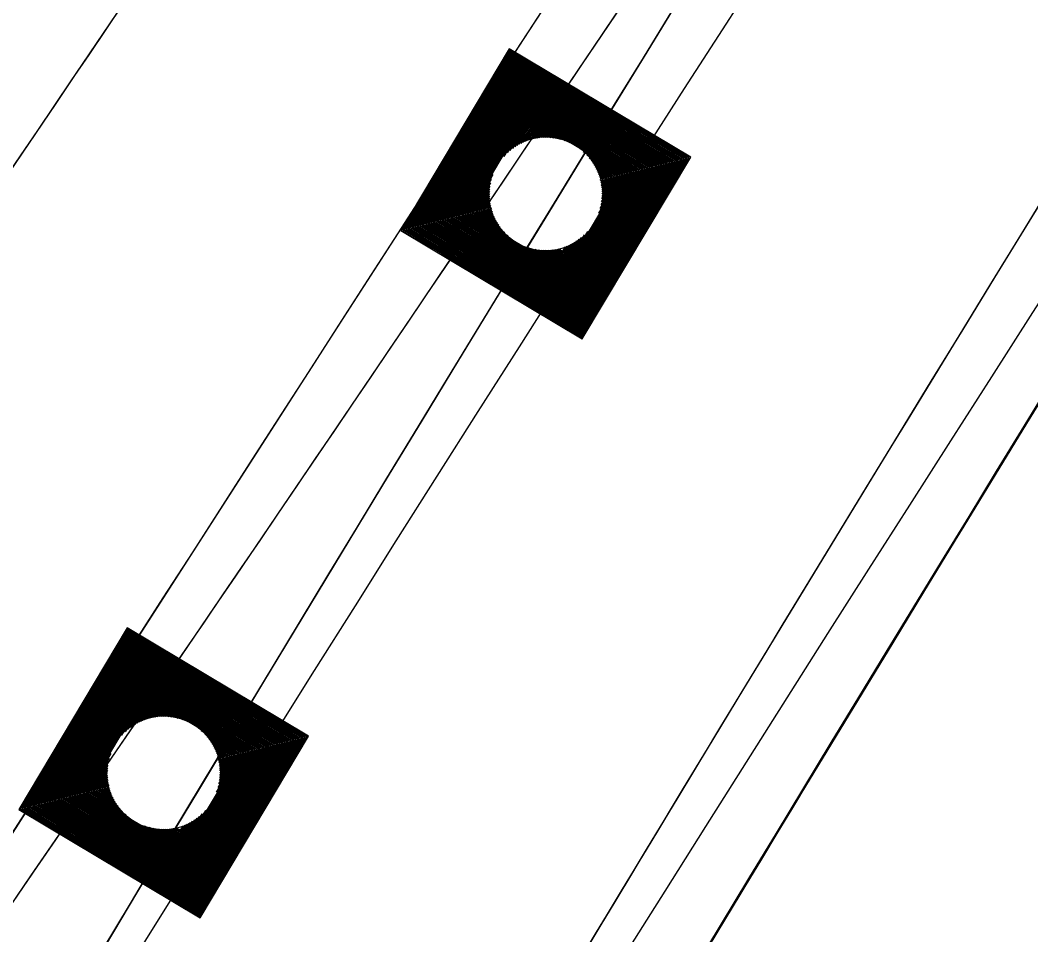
# Model space of a CAD drawing. Extents: x 14104283 to 14128447, y 8633203 to 8671666.
# Drawn here: x 14119111.67 to 14119140.95, y 8668831.11 to 8668857.61 of the extents above; entities that cross this region are included whole.
import ezdxf

# ---------------------------------------------------------------- set-up
doc = ezdxf.new("R2010")
doc.units = 0
for name, color, linetype in [('dsnCellElements', 7, 'Continuous'), ('dsnShadingPaved', 7, 'Continuous'), ('dsnStdLabel', 7, 'Continuous'), ('dsnStgShadingPrevPav', 7, 'Continuous'), ('dsnTapeExistingChannelizingLaneYellow', 7, 'Continuous'), ('dsnTapeRemoveChannelizingWhite', 7, 'Continuous'), ('dsnTapeRemoveChannelizingYellow', 7, 'Continuous')]:
    doc.layers.add(name, color=color, linetype=linetype)

msp = doc.modelspace()

# ---------------------------------------------------------------- linework, layer by layer
at = {"layer": 'dsnCellElements'}
for centre in [(14119126.894, 8668852.576), (14119115.823, 8668835.804)]:
    msp.add_circle(centre, 1.65, dxfattribs=at)
at = {"layer": 'dsnShadingPaved'}
for radius, end in [(3488, 327.159261), (3500, 327.159261), (3488, 326.81283)]:
    msp.add_arc((14116224.945, 8670811.467), radius, 324.954927, end, dxfattribs=at)
at = {"layer": 'dsnStdLabel'}
for points in [[(14119127.953, 8668848.376), (14119131.094, 8668853.636), (14119125.834, 8668856.776), (14119122.694, 8668851.517), (14119127.953, 8668848.376)], [(14119127.95, 8668848.378), (14119131.089, 8668853.635), (14119125.835, 8668856.772), (14119122.698, 8668851.518), (14119127.955, 8668848.379)], [(14119127.947, 8668848.38), (14119131.085, 8668853.633), (14119125.837, 8668856.767), (14119122.703, 8668851.519), (14119127.957, 8668848.382)], [(14119127.99, 8668848.516), (14119131.039, 8668853.622), (14119125.848, 8668856.722), (14119122.748, 8668851.531), (14119127.973, 8668848.41)], [(14119127.979, 8668848.561), (14119130.994, 8668853.611), (14119125.859, 8668856.677), (14119122.793, 8668851.542), (14119127.99, 8668848.439)], [(14119127.967, 8668848.606), (14119130.949, 8668853.599), (14119125.871, 8668856.631), (14119122.839, 8668851.553), (14119128.007, 8668848.467)], [(14119127.956, 8668848.651), (14119130.904, 8668853.588), (14119125.882, 8668856.586), (14119122.884, 8668851.565), (14119127.99, 8668848.516)], [(14119127.945, 8668848.697), (14119130.858, 8668853.576), (14119125.894, 8668856.541), (14119122.929, 8668851.576), (14119127.979, 8668848.561)], [(14119127.933, 8668848.742), (14119130.813, 8668853.565), (14119125.905, 8668856.496), (14119122.974, 8668851.588), (14119127.967, 8668848.606)], [(14119127.922, 8668848.787), (14119130.768, 8668853.554), (14119125.916, 8668856.45), (14119123.02, 8668851.599), (14119127.956, 8668848.651)], [(14119127.91, 8668848.832), (14119130.723, 8668853.542), (14119125.928, 8668856.405), (14119123.065, 8668851.61), (14119127.945, 8668848.697)], [(14119127.899, 8668848.878), (14119130.677, 8668853.531), (14119125.939, 8668856.36), (14119123.11, 8668851.622), (14119127.933, 8668848.742)], [(14119127.887, 8668848.923), (14119130.632, 8668853.519), (14119125.951, 8668856.315), (14119123.155, 8668851.633), (14119127.922, 8668848.787)], [(14119127.876, 8668848.968), (14119130.587, 8668853.508), (14119125.962, 8668856.269), (14119123.201, 8668851.645), (14119127.91, 8668848.832)], [(14119127.865, 8668849.013), (14119130.542, 8668853.496), (14119125.974, 8668856.224), (14119123.246, 8668851.656), (14119127.899, 8668848.878)], [(14119127.853, 8668849.059), (14119130.496, 8668853.485), (14119125.985, 8668856.179), (14119123.291, 8668851.668), (14119127.887, 8668848.923)], [(14119127.842, 8668849.104), (14119130.451, 8668853.474), (14119125.996, 8668856.134), (14119123.336, 8668851.679), (14119127.876, 8668848.968)], [(14119127.83, 8668849.149), (14119130.406, 8668853.462), (14119126.008, 8668856.088), (14119123.382, 8668851.69), (14119127.865, 8668849.013)], [(14119127.819, 8668849.194), (14119130.361, 8668853.451), (14119126.019, 8668856.043), (14119123.427, 8668851.702), (14119127.853, 8668849.059)], [(14119127.808, 8668849.24), (14119130.315, 8668853.439), (14119126.031, 8668855.998), (14119123.472, 8668851.713), (14119127.842, 8668849.104)], [(14119127.796, 8668849.285), (14119130.27, 8668853.428), (14119126.042, 8668855.953), (14119123.517, 8668851.725), (14119127.83, 8668849.149)], [(14119127.785, 8668849.33), (14119130.225, 8668853.417), (14119126.053, 8668855.907), (14119123.563, 8668851.736), (14119127.819, 8668849.194)], [(14119127.773, 8668849.375), (14119130.18, 8668853.405), (14119126.065, 8668855.862), (14119123.608, 8668851.747), (14119127.808, 8668849.24)], [(14119127.762, 8668849.421), (14119130.134, 8668853.394), (14119126.076, 8668855.817), (14119123.653, 8668851.759), (14119127.796, 8668849.285)], [(14119127.75, 8668849.466), (14119130.089, 8668853.382), (14119126.088, 8668855.772), (14119123.698, 8668851.77), (14119127.785, 8668849.33)], [(14119127.739, 8668849.511), (14119130.044, 8668853.371), (14119126.099, 8668855.726), (14119123.744, 8668851.782), (14119127.773, 8668849.375)], [(14119127.728, 8668849.556), (14119129.999, 8668853.359), (14119126.111, 8668855.681), (14119123.789, 8668851.793), (14119127.762, 8668849.421)], [(14119127.716, 8668849.602), (14119129.953, 8668853.348), (14119126.122, 8668855.636), (14119123.834, 8668851.805), (14119127.75, 8668849.466)], [(14119127.705, 8668849.647), (14119129.908, 8668853.337), (14119126.133, 8668855.591), (14119123.879, 8668851.816), (14119127.739, 8668849.511)], [(14119127.693, 8668849.692), (14119129.863, 8668853.325), (14119126.145, 8668855.545), (14119123.925, 8668851.827), (14119127.728, 8668849.556)], [(14119127.682, 8668849.737), (14119129.818, 8668853.314), (14119126.156, 8668855.5), (14119123.97, 8668851.839), (14119127.716, 8668849.602)], [(14119127.671, 8668849.783), (14119129.772, 8668853.302), (14119126.168, 8668855.455), (14119124.015, 8668851.85), (14119127.705, 8668849.647)], [(14119127.659, 8668849.828), (14119129.727, 8668853.291), (14119126.179, 8668855.41), (14119124.06, 8668851.862), (14119127.693, 8668849.692)], [(14119127.648, 8668849.873), (14119129.682, 8668853.28), (14119126.19, 8668855.364), (14119124.106, 8668851.873), (14119127.682, 8668849.737)], [(14119127.636, 8668849.918), (14119129.637, 8668853.268), (14119126.202, 8668855.319), (14119124.151, 8668851.884), (14119127.671, 8668849.783)], [(14119127.625, 8668849.964), (14119129.591, 8668853.257), (14119126.213, 8668855.274), (14119124.196, 8668851.896), (14119127.659, 8668849.828)], [(14119127.614, 8668850.009), (14119129.546, 8668853.245), (14119126.225, 8668855.229), (14119124.241, 8668851.907), (14119127.648, 8668849.873)], [(14119127.602, 8668850.054), (14119129.501, 8668853.234), (14119126.236, 8668855.183), (14119124.287, 8668851.919), (14119127.636, 8668849.918)], [(14119127.591, 8668850.099), (14119129.456, 8668853.222), (14119126.248, 8668855.138), (14119124.332, 8668851.93), (14119127.625, 8668849.964)], [(14119127.579, 8668850.145), (14119129.41, 8668853.211), (14119126.259, 8668855.093), (14119124.377, 8668851.941), (14119127.614, 8668850.009)], [(14119127.568, 8668850.19), (14119129.365, 8668853.2), (14119126.27, 8668855.048), (14119124.422, 8668851.953), (14119127.602, 8668850.054)], [(14119127.556, 8668850.235), (14119129.32, 8668853.188), (14119126.282, 8668855.002), (14119124.468, 8668851.964), (14119127.591, 8668850.099)], [(14119127.545, 8668850.28), (14119129.275, 8668853.177), (14119126.293, 8668854.957), (14119124.513, 8668851.976), (14119127.579, 8668850.145)], [(14119127.534, 8668850.326), (14119129.229, 8668853.165), (14119126.305, 8668854.912), (14119124.558, 8668851.987), (14119127.568, 8668850.19)], [(14119127.522, 8668850.371), (14119129.184, 8668853.154), (14119126.316, 8668854.867), (14119124.603, 8668851.999), (14119127.556, 8668850.235)], [(14119127.511, 8668850.416), (14119129.139, 8668853.143), (14119126.327, 8668854.821), (14119124.649, 8668852.01), (14119127.545, 8668850.28)], [(14119127.452, 8668854.112), (14119126.339, 8668854.776), (14119125.674, 8668853.663)], [(14119127.316, 8668854.154), (14119126.35, 8668854.731), (14119125.774, 8668853.765)], [(14119127.21, 8668854.179), (14119126.362, 8668854.686), (14119125.855, 8668853.837)], [(14119127.121, 8668854.194), (14119126.373, 8668854.64), (14119125.927, 8668853.893)], [(14119127.041, 8668854.203), (14119126.384, 8668854.595), (14119125.993, 8668853.939)], [(14119126.968, 8668854.208), (14119126.396, 8668854.55), (14119126.054, 8668853.978)], [(14119126.901, 8668854.21), (14119126.407, 8668854.505), (14119126.113, 8668854.011)], [(14119126.838, 8668854.209), (14119126.419, 8668854.459), (14119126.168, 8668854.04)], [(14119126.779, 8668854.206), (14119126.43, 8668854.414), (14119126.222, 8668854.065)], [(14119126.723, 8668854.201), (14119126.442, 8668854.369), (14119126.274, 8668854.087)], [(14119126.669, 8668854.194), (14119126.453, 8668854.324), (14119126.324, 8668854.107)], [(14119126.618, 8668854.186), (14119126.464, 8668854.278), (14119126.372, 8668854.124)], [(14119126.569, 8668854.177), (14119126.476, 8668854.233), (14119126.42, 8668854.14)], [(14119126.522, 8668854.167), (14119126.487, 8668854.188), (14119126.466, 8668854.153)], [(14119128.429, 8668852.018), (14119129.094, 8668853.131), (14119127.981, 8668853.796)], [(14119128.472, 8668852.154), (14119129.048, 8668853.12), (14119128.083, 8668853.696)], [(14119128.496, 8668852.26), (14119129.003, 8668853.108), (14119128.154, 8668853.615)], [(14119128.511, 8668852.349), (14119128.958, 8668853.097), (14119128.21, 8668853.543)], [(14119128.521, 8668852.429), (14119128.913, 8668853.086), (14119128.256, 8668853.477)], [(14119128.526, 8668852.502), (14119128.867, 8668853.074), (14119128.295, 8668853.416)], [(14119128.527, 8668852.569), (14119128.822, 8668853.063), (14119128.328, 8668853.357)], [(14119128.526, 8668852.632), (14119128.777, 8668853.051), (14119128.357, 8668853.302)], [(14119128.523, 8668852.691), (14119128.731, 8668853.04), (14119128.383, 8668853.248)], [(14119128.518, 8668852.747), (14119128.686, 8668853.028), (14119128.405, 8668853.196)], [(14119125.359, 8668853.134), (14119124.694, 8668852.021), (14119125.807, 8668851.357)], [(14119125.316, 8668852.998), (14119124.739, 8668852.033), (14119125.705, 8668851.456)], [(14119125.291, 8668852.893), (14119124.784, 8668852.044), (14119125.633, 8668851.537)], [(14119128.512, 8668852.801), (14119128.641, 8668853.017), (14119128.425, 8668853.146)], [(14119128.504, 8668852.852), (14119128.596, 8668853.006), (14119128.442, 8668853.098)], [(14119128.495, 8668852.901), (14119128.55, 8668852.994), (14119128.457, 8668853.05)], [(14119128.484, 8668852.948), (14119128.505, 8668852.983), (14119128.47, 8668853.004)], [(14119125.276, 8668852.803), (14119124.83, 8668852.056), (14119125.577, 8668851.609)], [(14119125.267, 8668852.723), (14119124.875, 8668852.067), (14119125.531, 8668851.675)], [(14119125.262, 8668852.651), (14119124.92, 8668852.078), (14119125.492, 8668851.737)], [(14119125.26, 8668852.584), (14119124.965, 8668852.09), (14119125.459, 8668851.795)], [(14119125.261, 8668852.521), (14119125.011, 8668852.101), (14119125.43, 8668851.851)], [(14119125.264, 8668852.462), (14119125.056, 8668852.113), (14119125.405, 8668851.904)], [(14119125.269, 8668852.405), (14119125.101, 8668852.124), (14119125.383, 8668851.956)], [(14119125.276, 8668852.352), (14119125.146, 8668852.136), (14119125.363, 8668852.006)], [(14119125.284, 8668852.301), (14119125.192, 8668852.147), (14119125.346, 8668852.055)], [(14119125.293, 8668852.252), (14119125.237, 8668852.158), (14119125.33, 8668852.103)], [(14119125.303, 8668852.205), (14119125.282, 8668852.17), (14119125.317, 8668852.149)], [(14119127.499, 8668850.462), (14119128.113, 8668851.489)], [(14119127.419, 8668850.778), (14119127.619, 8668851.113)], [(14119127.431, 8668850.733), (14119127.675, 8668851.142)], [(14119127.442, 8668850.688), (14119127.733, 8668851.175)], [(14119127.454, 8668850.643), (14119127.795, 8668851.214)], [(14119127.465, 8668850.597), (14119127.861, 8668851.26)], [(14119127.477, 8668850.552), (14119127.933, 8668851.316)], [(14119127.488, 8668850.507), (14119128.014, 8668851.387)], [(14119126.336, 8668851.041), (14119127.534, 8668850.326)], [(14119126.472, 8668850.998), (14119127.522, 8668850.371)], [(14119126.577, 8668850.974), (14119127.511, 8668850.416)], [(14119126.667, 8668850.959), (14119127.499, 8668850.462)], [(14119126.747, 8668850.949), (14119127.488, 8668850.507)], [(14119126.819, 8668850.944), (14119127.477, 8668850.552)], [(14119126.886, 8668850.943), (14119127.465, 8668850.597)], [(14119126.949, 8668850.944), (14119127.454, 8668850.643)], [(14119127.008, 8668850.947), (14119127.442, 8668850.688)], [(14119127.065, 8668850.952), (14119127.431, 8668850.733)], [(14119127.118, 8668850.958), (14119127.419, 8668850.778)], [(14119127.169, 8668850.966), (14119127.408, 8668850.824)], [(14119127.218, 8668850.975), (14119127.397, 8668850.869)], [(14119127.265, 8668850.986), (14119127.385, 8668850.914)], [(14119127.385, 8668850.914), (14119127.464, 8668851.045)], [(14119127.397, 8668850.869), (14119127.514, 8668851.065)], [(14119127.408, 8668850.824), (14119127.566, 8668851.087)], [(14119116.882, 8668831.604), (14119120.023, 8668836.864), (14119114.763, 8668840.004), (14119111.623, 8668834.745), (14119116.882, 8668831.604)], [(14119116.879, 8668831.606), (14119120.018, 8668836.863), (14119114.765, 8668840), (14119111.627, 8668834.746), (14119116.884, 8668831.607)], [(14119116.877, 8668831.608), (14119120.014, 8668836.862), (14119114.766, 8668839.995), (14119111.632, 8668834.747), (14119116.886, 8668831.61)], [(14119116.919, 8668831.744), (14119119.968, 8668836.85), (14119114.777, 8668839.95), (14119111.677, 8668834.759), (14119116.903, 8668831.638)], [(14119116.908, 8668831.789), (14119119.923, 8668836.839), (14119114.789, 8668839.905), (14119111.722, 8668834.77), (14119116.919, 8668831.667)], [(14119116.896, 8668831.834), (14119119.878, 8668836.827), (14119114.8, 8668839.859), (14119111.768, 8668834.782), (14119116.936, 8668831.695)], [(14119116.885, 8668831.88), (14119119.833, 8668836.816), (14119114.811, 8668839.814), (14119111.813, 8668834.793), (14119116.919, 8668831.744)], [(14119116.874, 8668831.925), (14119119.787, 8668836.804), (14119114.823, 8668839.769), (14119111.858, 8668834.804), (14119116.908, 8668831.789)], [(14119116.862, 8668831.97), (14119119.742, 8668836.793), (14119114.834, 8668839.724), (14119111.903, 8668834.816), (14119116.896, 8668831.834)], [(14119116.851, 8668832.015), (14119119.697, 8668836.782), (14119114.846, 8668839.678), (14119111.949, 8668834.827), (14119116.885, 8668831.88)], [(14119116.839, 8668832.061), (14119119.652, 8668836.77), (14119114.857, 8668839.633), (14119111.994, 8668834.839), (14119116.874, 8668831.925)], [(14119116.828, 8668832.106), (14119119.606, 8668836.759), (14119114.868, 8668839.588), (14119112.039, 8668834.85), (14119116.862, 8668831.97)], [(14119116.817, 8668832.151), (14119119.561, 8668836.747), (14119114.88, 8668839.543), (14119112.084, 8668834.861), (14119116.851, 8668832.015)], [(14119116.805, 8668832.196), (14119119.516, 8668836.736), (14119114.891, 8668839.497), (14119112.13, 8668834.873), (14119116.839, 8668832.061)], [(14119116.794, 8668832.242), (14119119.471, 8668836.725), (14119114.903, 8668839.452), (14119112.175, 8668834.884), (14119116.828, 8668832.106)], [(14119116.782, 8668832.287), (14119119.425, 8668836.713), (14119114.914, 8668839.407), (14119112.22, 8668834.896), (14119116.817, 8668832.151)], [(14119116.771, 8668832.332), (14119119.38, 8668836.702), (14119114.925, 8668839.362), (14119112.265, 8668834.907), (14119116.805, 8668832.196)], [(14119116.759, 8668832.377), (14119119.335, 8668836.69), (14119114.937, 8668839.316), (14119112.311, 8668834.918), (14119116.794, 8668832.242)], [(14119116.748, 8668832.423), (14119119.29, 8668836.679), (14119114.948, 8668839.271), (14119112.356, 8668834.93), (14119116.782, 8668832.287)], [(14119116.737, 8668832.468), (14119119.244, 8668836.667), (14119114.96, 8668839.226), (14119112.401, 8668834.941), (14119116.771, 8668832.332)], [(14119116.725, 8668832.513), (14119119.199, 8668836.656), (14119114.971, 8668839.181), (14119112.446, 8668834.953), (14119116.759, 8668832.377)], [(14119116.714, 8668832.558), (14119119.154, 8668836.645), (14119114.983, 8668839.135), (14119112.492, 8668834.964), (14119116.748, 8668832.423)], [(14119116.702, 8668832.604), (14119119.109, 8668836.633), (14119114.994, 8668839.09), (14119112.537, 8668834.976), (14119116.737, 8668832.468)], [(14119116.691, 8668832.649), (14119119.063, 8668836.622), (14119115.005, 8668839.045), (14119112.582, 8668834.987), (14119116.725, 8668832.513)], [(14119116.68, 8668832.694), (14119119.018, 8668836.61), (14119115.017, 8668839), (14119112.627, 8668834.998), (14119116.714, 8668832.558)], [(14119116.668, 8668832.739), (14119118.973, 8668836.599), (14119115.028, 8668838.954), (14119112.673, 8668835.01), (14119116.702, 8668832.604)], [(14119116.657, 8668832.785), (14119118.928, 8668836.588), (14119115.04, 8668838.909), (14119112.718, 8668835.021), (14119116.691, 8668832.649)], [(14119116.645, 8668832.83), (14119118.882, 8668836.576), (14119115.051, 8668838.864), (14119112.763, 8668835.033), (14119116.68, 8668832.694)], [(14119116.634, 8668832.875), (14119118.837, 8668836.565), (14119115.062, 8668838.819), (14119112.808, 8668835.044), (14119116.668, 8668832.739)], [(14119116.623, 8668832.92), (14119118.792, 8668836.553), (14119115.074, 8668838.773), (14119112.854, 8668835.055), (14119116.657, 8668832.785)], [(14119116.611, 8668832.966), (14119118.747, 8668836.542), (14119115.085, 8668838.728), (14119112.899, 8668835.067), (14119116.645, 8668832.83)], [(14119116.6, 8668833.011), (14119118.701, 8668836.531), (14119115.097, 8668838.683), (14119112.944, 8668835.078), (14119116.634, 8668832.875)], [(14119116.588, 8668833.056), (14119118.656, 8668836.519), (14119115.108, 8668838.638), (14119112.99, 8668835.09), (14119116.623, 8668832.92)], [(14119116.577, 8668833.101), (14119118.611, 8668836.508), (14119115.12, 8668838.592), (14119113.035, 8668835.101), (14119116.611, 8668832.966)], [(14119116.565, 8668833.147), (14119118.566, 8668836.496), (14119115.131, 8668838.547), (14119113.08, 8668835.113), (14119116.6, 8668833.011)], [(14119116.554, 8668833.192), (14119118.52, 8668836.485), (14119115.142, 8668838.502), (14119113.125, 8668835.124), (14119116.588, 8668833.056)], [(14119116.543, 8668833.237), (14119118.475, 8668836.473), (14119115.154, 8668838.457), (14119113.171, 8668835.135), (14119116.577, 8668833.101)], [(14119116.531, 8668833.282), (14119118.43, 8668836.462), (14119115.165, 8668838.411), (14119113.216, 8668835.147), (14119116.565, 8668833.147)], [(14119116.52, 8668833.328), (14119118.385, 8668836.451), (14119115.177, 8668838.366), (14119113.261, 8668835.158), (14119116.554, 8668833.192)], [(14119116.508, 8668833.373), (14119118.339, 8668836.439), (14119115.188, 8668838.321), (14119113.306, 8668835.17), (14119116.543, 8668833.237)], [(14119116.497, 8668833.418), (14119118.294, 8668836.428), (14119115.199, 8668838.276), (14119113.352, 8668835.181), (14119116.531, 8668833.282)], [(14119116.486, 8668833.463), (14119118.249, 8668836.416), (14119115.211, 8668838.23), (14119113.397, 8668835.192), (14119116.52, 8668833.328)], [(14119116.474, 8668833.509), (14119118.204, 8668836.405), (14119115.222, 8668838.185), (14119113.442, 8668835.204), (14119116.508, 8668833.373)], [(14119116.463, 8668833.554), (14119118.158, 8668836.394), (14119115.234, 8668838.14), (14119113.487, 8668835.215), (14119116.497, 8668833.418)], [(14119116.451, 8668833.599), (14119118.113, 8668836.382), (14119115.245, 8668838.095), (14119113.533, 8668835.227), (14119116.486, 8668833.463)], [(14119116.44, 8668833.644), (14119118.068, 8668836.371), (14119115.257, 8668838.049), (14119113.578, 8668835.238), (14119116.474, 8668833.509)], [(14119116.381, 8668837.34), (14119115.268, 8668838.004), (14119114.603, 8668836.891)], [(14119116.245, 8668837.382), (14119115.279, 8668837.959), (14119114.703, 8668836.994)], [(14119116.139, 8668837.407), (14119115.291, 8668837.914), (14119114.784, 8668837.065)], [(14119116.05, 8668837.422), (14119115.302, 8668837.868), (14119114.856, 8668837.121)], [(14119115.97, 8668837.431), (14119115.314, 8668837.823), (14119114.922, 8668837.167)], [(14119115.897, 8668837.436), (14119115.325, 8668837.778), (14119114.983, 8668837.206)], [(14119115.83, 8668837.438), (14119115.336, 8668837.733), (14119115.042, 8668837.239)], [(14119115.767, 8668837.437), (14119115.348, 8668837.687), (14119115.097, 8668837.268)], [(14119115.708, 8668837.434), (14119115.359, 8668837.642), (14119115.151, 8668837.293)], [(14119115.652, 8668837.429), (14119115.371, 8668837.597), (14119115.203, 8668837.316)], [(14119115.599, 8668837.422), (14119115.382, 8668837.552), (14119115.253, 8668837.335)], [(14119115.547, 8668837.415), (14119115.393, 8668837.506), (14119115.302, 8668837.352)], [(14119115.498, 8668837.405), (14119115.405, 8668837.461), (14119115.349, 8668837.368)], [(14119115.451, 8668837.395), (14119115.416, 8668837.416), (14119115.395, 8668837.381)], [(14119117.358, 8668835.246), (14119118.023, 8668836.359), (14119116.91, 8668837.024)], [(14119117.401, 8668835.382), (14119117.977, 8668836.348), (14119117.012, 8668836.924)], [(14119117.425, 8668835.488), (14119117.932, 8668836.336), (14119117.083, 8668836.843)], [(14119117.44, 8668835.578), (14119117.887, 8668836.325), (14119117.139, 8668836.771)], [(14119117.45, 8668835.657), (14119117.842, 8668836.314), (14119117.185, 8668836.706)], [(14119117.455, 8668835.73), (14119117.796, 8668836.302), (14119117.224, 8668836.644)], [(14119117.456, 8668835.797), (14119117.751, 8668836.291), (14119117.257, 8668836.586)], [(14119117.455, 8668835.86), (14119117.706, 8668836.279), (14119117.286, 8668836.53)], [(14119117.452, 8668835.919), (14119117.661, 8668836.268), (14119117.312, 8668836.476)], [(14119114.288, 8668836.362), (14119113.623, 8668835.25), (14119114.736, 8668834.585)], [(14119114.245, 8668836.226), (14119113.668, 8668835.261), (14119114.634, 8668834.684)], [(14119117.447, 8668835.975), (14119117.615, 8668836.257), (14119117.334, 8668836.425)], [(14119117.441, 8668836.029), (14119117.57, 8668836.245), (14119117.354, 8668836.374)], [(14119117.433, 8668836.08), (14119117.525, 8668836.234), (14119117.371, 8668836.326)], [(14119117.424, 8668836.129), (14119117.48, 8668836.222), (14119117.386, 8668836.278)], [(14119117.413, 8668836.176), (14119117.434, 8668836.211), (14119117.399, 8668836.232)], [(14119114.22, 8668836.121), (14119113.714, 8668835.272), (14119114.562, 8668834.766)], [(14119114.205, 8668836.031), (14119113.759, 8668835.284), (14119114.506, 8668834.837)], [(14119114.196, 8668835.952), (14119113.804, 8668835.295), (14119114.46, 8668834.903)], [(14119114.191, 8668835.879), (14119113.849, 8668835.307), (14119114.422, 8668834.965)], [(14119114.189, 8668835.812), (14119113.895, 8668835.318), (14119114.388, 8668835.023)], [(14119114.19, 8668835.749), (14119113.94, 8668835.329), (14119114.359, 8668835.079)], [(14119114.193, 8668835.69), (14119113.985, 8668835.341), (14119114.334, 8668835.133)], [(14119114.198, 8668835.634), (14119114.03, 8668835.352), (14119114.312, 8668835.184)], [(14119114.205, 8668835.58), (14119114.076, 8668835.364), (14119114.292, 8668835.234)], [(14119114.213, 8668835.529), (14119114.121, 8668835.375), (14119114.275, 8668835.283)], [(14119114.222, 8668835.48), (14119114.166, 8668835.386), (14119114.26, 8668835.331)], [(14119114.232, 8668835.433), (14119114.211, 8668835.398), (14119114.246, 8668835.377)], [(14119116.428, 8668833.69), (14119117.042, 8668834.718)], [(14119116.383, 8668833.871), (14119116.724, 8668834.442)], [(14119116.394, 8668833.825), (14119116.79, 8668834.488)], [(14119116.406, 8668833.78), (14119116.862, 8668834.544)], [(14119116.417, 8668833.735), (14119116.943, 8668834.615)], [(14119115.265, 8668834.269), (14119116.463, 8668833.554)], [(14119115.401, 8668834.226), (14119116.451, 8668833.599)], [(14119115.506, 8668834.202), (14119116.44, 8668833.644)], [(14119115.596, 8668834.187), (14119116.428, 8668833.69)], [(14119115.676, 8668834.178), (14119116.417, 8668833.735)], [(14119115.748, 8668834.173), (14119116.406, 8668833.78)], [(14119115.816, 8668834.171), (14119116.394, 8668833.825)], [(14119115.878, 8668834.172), (14119116.383, 8668833.871)], [(14119115.938, 8668834.175), (14119116.371, 8668833.916)], [(14119115.994, 8668834.18), (14119116.36, 8668833.961)], [(14119116.047, 8668834.186), (14119116.349, 8668834.006)], [(14119116.098, 8668834.194), (14119116.337, 8668834.052)], [(14119116.147, 8668834.203), (14119116.326, 8668834.097)], [(14119116.194, 8668834.214), (14119116.314, 8668834.142)], [(14119116.314, 8668834.142), (14119116.393, 8668834.274)], [(14119116.326, 8668834.097), (14119116.443, 8668834.293)], [(14119116.337, 8668834.052), (14119116.495, 8668834.315)], [(14119116.349, 8668834.006), (14119116.548, 8668834.341)], [(14119116.36, 8668833.961), (14119116.604, 8668834.37)], [(14119116.371, 8668833.916), (14119116.662, 8668834.403)]]:
    msp.add_lwpolyline(points, dxfattribs=at)
at = {"layer": 'dsnStgShadingPrevPav'}
for centre, radius, start, end in [((14123732.957, 8665874.379), 5512, 146.425624, 157.163302), ((14123732.586, 8665873.821), 5512, 146.502133, 150.361956), ((14123732.846, 8665874.198), 5488.008, 146.41277, 150.668735), ((14123732.957, 8665874.379), 5488, 146.421187, 157.163302), ((14121592.114, 8667345.675), 2888.949, 147.236664, 156.233892), ((14121592.107, 8667345.679), 2888.949, 147.236664, 155.318405), ((14121592.114, 8667345.675), 2876.949, 147.18034, 155.903428), ((14121592.114, 8667345.675), 2876.949, 147.18034, 149.398687), ((14121592.114, 8667345.675), 2873.949, 147.181139, 155.903428), ((14121592.114, 8667345.675), 2873.949, 147.181139, 149.398687), ((14121592.114, 8667345.675), 2876.949, 147.240092, 156.233892), ((14121591.751, 8667345.113), 2873.957, 147.236288, 151.151672), ((14121592.114, 8667345.675), 2864.949, 147.157369, 151.16499)]:
    msp.add_arc(centre, radius, start, end, dxfattribs=at)
at = {"layer": 'dsnTapeExistingChannelizingLaneYellow'}
for start, end in [(325.955151, 327.159261), (324.954927, 325.955151)]:
    msp.add_arc((14116224.945, 8670811.467), 3500, start, end, dxfattribs=at)
at = {"layer": 'dsnTapeRemoveChannelizingWhite'}
msp.add_arc((14120823.304, 8667767.54), 2000, 143.15224, 151.245378, dxfattribs=at)
at = {"layer": 'dsnTapeRemoveChannelizingYellow'}
msp.add_arc((14120823.304, 8667767.54), 2012, 143.15224, 151.245378, dxfattribs=at)

doc.saveas('drawing.dxf')
